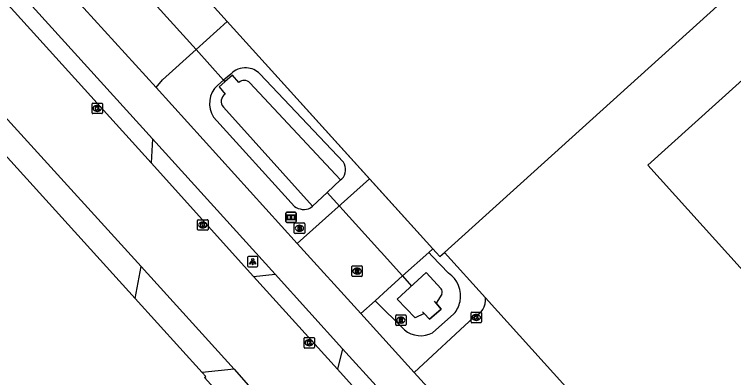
# Model space of a CAD drawing. Extents: x 156141 to 158132, y 385651 to 388399.
# Drawn here: x 156775.4 to 156844, y 387431 to 387465.7 of the extents above; entities that cross this region are included whole.
import ezdxf

# ---------------------------------------------------------------- set-up
doc = ezdxf.new("R2010")
doc.units = 0
for name, color, linetype in [('IMGEO_Berm_groen', 7, 'Continuous'), ('IMGEO_Brandkraan', 7, 'Continuous'), ('IMGEO_Duiker', 7, 'Continuous'), ('IMGEO_Erf', 7, 'Continuous'), ('IMGEO_Fietspad_gesloten', 7, 'Continuous'), ('IMGEO_Hek', 7, 'Continuous'), ('IMGEO_Informatiebord', 7, 'Continuous'), ('IMGEO_Kolk', 7, 'Continuous'), ('IMGEO_Lichtpunt', 7, 'Continuous'), ('IMGEO_Muur', 7, 'Continuous'), ('IMGEO_Pand', 7, 'Continuous'), ('IMGEO_Rijbaan_lokaal_gesloten', 7, 'Continuous'), ('IMGEO_Rijbaan_lokaal_open', 7, 'Continuous'), ('IMGEO_Rioolput', 7, 'Continuous'), ('IMGEO_Waterloop', 7, 'Continuous')]:
    doc.layers.add(name, color=color, linetype=linetype)

msp = doc.modelspace()

# ---------------------------------------------------------------- linework, layer by layer
at = {"layer": 'IMGEO_Berm_groen'}
for points in [[(156786.895, 387438.57), (156744.237, 387485.693)], [(156795.681, 387465.029), (156809.274, 387449.993)], [(156796.019, 387459.99), (156795.339, 387459.414), (156794.778, 387458.938)], [(156806.781, 387451.575), (156798.787, 387460.025)], [(156794.382, 387455.88), (156802.104, 387447.364)], [(156806.514, 387449.88), (156806.635, 387449.993)], [(156803.64, 387447.207), (156803.836, 387447.389)], [(156816.803, 387440.983), (156815.266, 387442.608), (156814.924, 387442.969)], [(156815.309, 387443.316), (156815.646, 387442.944), (156815.981, 387442.573), (156816.416, 387442.966)], [(156816.416, 387442.966), (156820.347, 387438.616)], [(156809.797, 387438.344), (156812.615, 387435.565)], [(156815.288, 387435.285), (156817.338, 387437.097)], [(156798.75, 387425.239), (156793.517, 387431.005), (156793.645, 387431.121), (156793.294, 387431.508)]]:
    msp.add_lwpolyline(points, dxfattribs=at)
for centre, radius, start, end in [((156797.428, 387458.667), 1.933, 86.80192, 136.81392), ((156797.418, 387458.685), 1.915, 44.38515, 86.47184), ((156796.349, 387457.18), 2.357, 131.77813, 213.4648), ((156805.715, 387450.876), 1.275, 316.19898, 33.25544), ((156803.006, 387448.6), 1.531, 233.87404, 294.45368), ((156815.352, 387438.804), 2.618, 348.15578, 56.33898), ((156815.345, 387438.805), 2.624, 319.40277, 348.17448), ((156814.163, 387437.439), 2.431, 230.45801, 297.58201)]:
    msp.add_arc(centre, radius, start, end, dxfattribs=at)
at = {"layer": 'IMGEO_Brandkraan'}
for p, q in [((156802.081, 387444.848), (156802.081, 387445.7)), ((156802.156, 387445.774), (156803.008, 387445.774)), ((156802.569, 387445.554), (156802.594, 387445.554)), ((156803.082, 387445.7), (156803.082, 387444.848)), ((156803.008, 387444.774), (156802.156, 387444.774)), ((156802.592, 387444.994), (156802.567, 387444.994))]:
    msp.add_line(p, q, dxfattribs=at)
for points in [[(156802.081, 387444.848), (156802.081, 387445.7)], [(156802.156, 387445.774), (156803.008, 387445.774)], [(156802.429, 387445.474), (156802.429, 387445.074), (156802.642, 387445.074)], [(156802.66, 387445.474), (156802.429, 387445.474)], [(156803.082, 387445.7), (156803.082, 387444.848)], [(156803.008, 387444.774), (156802.156, 387444.774)], [(156802.608, 387445.393), (156802.554, 387445.393), (156802.554, 387445.317)], [(156802.554, 387445.317), (156802.607, 387445.317)], [(156802.616, 387445.241), (156802.554, 387445.241), (156802.554, 387445.16)], [(156802.554, 387445.16), (156802.616, 387445.16)]]:
    msp.add_lwpolyline(points, dxfattribs=at)
for centre, radius, start, end in [((156802.158, 387445.698), 0.0765, 91.55205, 178.44795), ((156802.158, 387445.698), 0.0765, 91.55205, 178.44795), ((156802.664, 387445.329), 0.145, 59.4692, 91.53667), ((156802.689, 387445.376), 0.0922, 285.51372, 58.15012), ((156803.006, 387445.698), 0.0765, 1.55205, 88.44795), ((156803.006, 387445.698), 0.0765, 1.55205, 88.44795), ((156802.158, 387444.85), 0.0765, 181.55205, 268.44795), ((156802.158, 387444.85), 0.0765, 181.55205, 268.44795), ((156802.609, 387445.355), 0.0379, 267.82845, 90.93552), ((156802.617, 387445.2), 0.0404, 269.87594, 90.50774), ((156802.648, 387445.325), 0.251, 268.66757, 293.53466), ((156802.694, 387445.184), 0.105, 301.31148, 78.98903), ((156803.006, 387444.85), 0.0765, 271.55205, 358.44795), ((156803.006, 387444.85), 0.0765, 271.55205, 358.44795)]:
    msp.add_arc(centre, radius, start, end, dxfattribs=at)
for centre, major_axis, ratio, start_param, end_param in [((156802.568, 387445.274), (-0.387, 0.002), 0.722429, 4.712389, 7.853982), ((156802.593, 387445.274), (-0.39, 0.002), 0.717154, 1.570796, 4.712389)]:
    msp.add_ellipse(centre, major_axis=major_axis, ratio=ratio, start_param=start_param, end_param=end_param, dxfattribs=at)
at = {"layer": 'IMGEO_Duiker'}
for points in [[(156781.643, 387474.607), (156781.721, 387474.52), (156781.817, 387474.413), (156784.947, 387470.942), (156792.708, 387462.333), (156795.339, 387459.414), (156795.466, 387459.272)], [(156805.233, 387448.688), (156807.942, 387445.685), (156810.33, 387443.037), (156810.387, 387442.974), (156812.425, 387440.714), (156813.293, 387439.752)]]:
    msp.add_lwpolyline(points, dxfattribs=at)
at = {"layer": 'IMGEO_Erf'}
msp.add_lwpolyline([(156816.416, 387442.966), (156965.697, 387577.883)], dxfattribs=at)
at = {"layer": 'IMGEO_Fietspad_gesloten'}
for points in [[(156802.378, 387443.821), (156788.894, 387458.71)], [(156800.253, 387440.882), (156788.556, 387453.799)], [(156813.545, 387431.491), (156808.444, 387437.123)], [(156810.212, 387429.884), (156806.701, 387433.761)]]:
    msp.add_lwpolyline(points, dxfattribs=at)
at = {"layer": 'IMGEO_Hek'}
for points in [[(156815.981, 387442.573), (156816.416, 387442.966), (156965.697, 387577.883), (156966.086, 387578.234)], [(156815.646, 387442.944), (156815.309, 387443.316), (156810.842, 387448.258), (156795.681, 387465.029), (156787.929, 387473.603), (156782.941, 387479.122), (156752.805, 387512.437), (156707.811, 387562.233)], [(156786.895, 387438.57), (156744.237, 387485.693)], [(156815.981, 387442.573), (156815.646, 387442.944)], [(156820.347, 387438.616), (156816.416, 387442.966)], [(156793.294, 387431.508), (156786.895, 387438.57)], [(156828.014, 387430.131), (156820.347, 387438.616)], [(156793.517, 387431.005), (156793.645, 387431.121), (156793.294, 387431.508)], [(156798.75, 387425.239), (156793.517, 387431.005)]]:
    msp.add_lwpolyline(points, dxfattribs=at)
at = {"layer": 'IMGEO_Informatiebord'}
for p, q in [((156801.386, 387446.817), (156802.176, 387446.817)), ((156802.176, 387446.817), (156801.386, 387446.817)), ((156801.286, 387445.917), (156801.286, 387446.717)), ((156801.286, 387446.717), (156801.286, 387445.917)), ((156802.276, 387446.717), (156802.276, 387445.917)), ((156802.276, 387445.917), (156802.276, 387446.717)), ((156802.176, 387445.817), (156801.386, 387445.817)), ((156801.386, 387445.817), (156802.176, 387445.817))]:
    msp.add_line(p, q, dxfattribs=at)
for points in [[(156801.387, 387446.549), (156802.175, 387446.549), (156802.175, 387446.085), (156801.387, 387446.085), (156801.387, 387446.549)], [(156801.452, 387446.484), (156801.452, 387446.15), (156801.727, 387446.15), (156801.728, 387446.363), (156801.832, 387446.364), (156801.833, 387446.15), (156802.11, 387446.15), (156802.11, 387446.484), (156801.834, 387446.484), (156801.834, 387446.404), (156801.728, 387446.404), (156801.728, 387446.484), (156801.452, 387446.484)]]:
    msp.add_lwpolyline(points, dxfattribs=at)
for centre, start, end in [((156801.386, 387446.717), 90, 180), ((156801.386, 387446.717), 90, 180), ((156802.176, 387446.717), 0, 90), ((156802.176, 387446.717), 360, 90), ((156801.386, 387445.917), 180, 270), ((156801.386, 387445.917), 180, 270), ((156802.176, 387445.917), 270, 0), ((156802.176, 387445.917), 270, 0)]:
    msp.add_arc(centre, 0.1, start, end, dxfattribs=at)
at = {"layer": 'IMGEO_Kolk'}
for p, q in [((156782.774, 387456.291), (156782.774, 387457.143)), ((156782.849, 387457.217), (156783.701, 387457.217)), ((156783.775, 387457.143), (156783.775, 387456.291)), ((156783.285, 387456.437), (156783.26, 387456.437)), ((156783.262, 387456.997), (156783.287, 387456.997)), ((156783.701, 387456.217), (156782.849, 387456.217)), ((156792.924, 387446.088), (156793.776, 387446.088)), ((156792.849, 387445.162), (156792.849, 387446.014)), ((156793.337, 387445.868), (156793.362, 387445.868)), ((156793.85, 387446.014), (156793.85, 387445.162)), ((156793.776, 387445.088), (156792.924, 387445.088)), ((156793.36, 387445.308), (156793.335, 387445.308)), ((156818.965, 387436.325), (156818.965, 387437.177)), ((156819.04, 387437.251), (156819.892, 387437.251)), ((156819.966, 387437.177), (156819.966, 387436.325)), ((156819.476, 387436.471), (156819.451, 387436.471)), ((156819.453, 387437.031), (156819.478, 387437.031)), ((156819.892, 387436.251), (156819.04, 387436.251)), ((156803.017, 387433.905), (156803.017, 387434.757)), ((156803.092, 387434.831), (156803.944, 387434.831)), ((156803.505, 387434.611), (156803.53, 387434.611)), ((156804.018, 387434.757), (156804.018, 387433.905)), ((156803.944, 387433.831), (156803.092, 387433.831)), ((156803.528, 387434.051), (156803.503, 387434.051))]:
    msp.add_line(p, q, dxfattribs=at)
for points in [[(156782.774, 387456.291), (156782.774, 387457.143)], [(156782.849, 387457.217), (156783.701, 387457.217)], [(156783.775, 387457.143), (156783.775, 387456.291)], [(156783.095, 387456.917), (156783.218, 387456.917), (156783.218, 387456.766), (156783.348, 387456.917), (156783.512, 387456.917), (156783.366, 387456.766), (156783.519, 387456.517), (156783.367, 387456.517), (156783.282, 387456.681), (156783.218, 387456.614), (156783.218, 387456.517), (156783.095, 387456.517), (156783.095, 387456.917)], [(156783.701, 387456.217), (156782.849, 387456.217)], [(156792.924, 387446.088), (156793.776, 387446.088)], [(156792.849, 387445.162), (156792.849, 387446.014)], [(156793.17, 387445.788), (156793.293, 387445.788), (156793.293, 387445.637), (156793.423, 387445.788), (156793.587, 387445.788), (156793.441, 387445.637), (156793.594, 387445.388), (156793.442, 387445.388), (156793.357, 387445.552), (156793.293, 387445.485), (156793.293, 387445.388), (156793.17, 387445.388), (156793.17, 387445.788)], [(156793.85, 387446.014), (156793.85, 387445.162)], [(156793.776, 387445.088), (156792.924, 387445.088)], [(156818.965, 387436.325), (156818.965, 387437.177)], [(156819.04, 387437.251), (156819.892, 387437.251)], [(156819.966, 387437.177), (156819.966, 387436.325)], [(156819.286, 387436.951), (156819.409, 387436.951), (156819.409, 387436.8), (156819.539, 387436.951), (156819.703, 387436.951), (156819.557, 387436.8), (156819.71, 387436.551), (156819.558, 387436.551), (156819.473, 387436.715), (156819.409, 387436.648), (156819.409, 387436.551), (156819.286, 387436.551), (156819.286, 387436.951)], [(156819.892, 387436.251), (156819.04, 387436.251)], [(156803.017, 387433.905), (156803.017, 387434.757)], [(156803.092, 387434.831), (156803.944, 387434.831)], [(156803.338, 387434.531), (156803.461, 387434.531), (156803.461, 387434.38), (156803.591, 387434.531), (156803.755, 387434.531), (156803.609, 387434.38), (156803.762, 387434.131), (156803.61, 387434.131), (156803.525, 387434.295), (156803.461, 387434.228), (156803.461, 387434.131), (156803.338, 387434.131), (156803.338, 387434.531)], [(156804.018, 387434.757), (156804.018, 387433.905)], [(156803.944, 387433.831), (156803.092, 387433.831)]]:
    msp.add_lwpolyline(points, dxfattribs=at)
for centre, start, end in [((156782.851, 387457.141), 91.55205, 178.44795), ((156782.851, 387457.141), 91.55205, 178.44795), ((156783.699, 387457.141), 1.55205, 88.44795), ((156783.699, 387457.141), 1.55205, 88.44795), ((156782.851, 387456.293), 181.55205, 268.44795), ((156782.851, 387456.293), 181.55205, 268.44795), ((156783.699, 387456.293), 271.55205, 358.44795), ((156783.699, 387456.293), 271.55205, 358.44795), ((156792.926, 387446.012), 91.55205, 178.44795), ((156792.926, 387446.012), 91.55205, 178.44795), ((156793.774, 387446.012), 1.55205, 88.44795), ((156793.774, 387446.012), 1.55205, 88.44795), ((156792.926, 387445.164), 181.55205, 268.44795), ((156792.926, 387445.164), 181.55205, 268.44795), ((156793.774, 387445.164), 271.55205, 358.44795), ((156793.774, 387445.164), 271.55205, 358.44795), ((156819.042, 387437.175), 91.55205, 178.44795), ((156819.042, 387437.175), 91.55205, 178.44795), ((156819.89, 387437.175), 1.55205, 88.44795), ((156819.89, 387437.175), 1.55205, 88.44795), ((156819.042, 387436.327), 181.55205, 268.44795), ((156819.042, 387436.327), 181.55205, 268.44795), ((156819.89, 387436.327), 271.55205, 358.44795), ((156819.89, 387436.327), 271.55205, 358.44795), ((156803.094, 387434.755), 91.55205, 178.44795), ((156803.094, 387434.755), 91.55205, 178.44795), ((156803.942, 387434.755), 1.55205, 88.44795), ((156803.942, 387434.755), 1.55205, 88.44795), ((156803.094, 387433.907), 181.55205, 268.44795), ((156803.094, 387433.907), 181.55205, 268.44795), ((156803.942, 387433.907), 271.55205, 358.44795), ((156803.942, 387433.907), 271.55205, 358.44795)]:
    msp.add_arc(centre, 0.0765, start, end, dxfattribs=at)
for centre, major_axis, ratio, start_param, end_param in [((156783.261, 387456.717), (-0.387, 0.002), 0.722429, 4.712389, 7.853982), ((156783.286, 387456.717), (-0.39, 0.002), 0.717154, 1.570796, 4.712389), ((156793.336, 387445.588), (-0.387, 0.002), 0.722429, 4.712389, 7.853982), ((156793.361, 387445.588), (-0.39, 0.002), 0.717154, 1.570796, 4.712389), ((156819.452, 387436.751), (-0.387, 0.002), 0.722429, 4.712389, 7.853982), ((156819.477, 387436.751), (-0.39, 0.002), 0.717154, 1.570796, 4.712389), ((156803.504, 387434.331), (-0.387, 0.002), 0.722429, 4.712389, 7.853982), ((156803.529, 387434.331), (-0.39, 0.002), 0.717154, 1.570796, 4.712389)]:
    msp.add_ellipse(centre, major_axis=major_axis, ratio=ratio, start_param=start_param, end_param=end_param, dxfattribs=at)
at = {"layer": 'IMGEO_Lichtpunt'}
for p, q in [((156797.62, 387442.478), (156797.62, 387441.671)), ((156797.62, 387442.478), (156797.62, 387441.671)), ((156798.522, 387442.573), (156797.714, 387442.573)), ((156798.522, 387442.573), (156797.714, 387442.573)), ((156798.616, 387441.671), (156798.616, 387442.478)), ((156798.616, 387441.671), (156798.616, 387442.478)), ((156797.714, 387441.577), (156798.522, 387441.577)), ((156797.714, 387441.577), (156798.522, 387441.577))]:
    msp.add_line(p, q, dxfattribs=at)
for points in [[(156797.994, 387442.142), (156798.033, 387442.114), (156797.845, 387441.852), (156797.807, 387441.879), (156797.994, 387442.142)], [(156798.096, 387442.094), (156798.143, 387442.094), (156798.143, 387441.772), (156798.096, 387441.772), (156798.096, 387442.094)], [(156798.206, 387442.114), (156798.244, 387442.141), (156798.431, 387441.879), (156798.392, 387441.851), (156798.206, 387442.114)]]:
    msp.add_lwpolyline(points, dxfattribs=at)
msp.add_circle((156798.119, 387442.276), 0.0994, dxfattribs=at)
for centre, start, end in [((156797.714, 387442.478), 90, 180), ((156797.714, 387442.478), 90, 180), ((156798.522, 387442.478), 0, 90), ((156798.522, 387442.478), 0, 90), ((156797.714, 387441.671), 180, 270), ((156797.714, 387441.671), 180, 270), ((156798.522, 387441.671), 270, 0), ((156798.522, 387441.671), 270, 360)]:
    msp.add_arc(centre, 0.0946, start, end, dxfattribs=at)
at = {"layer": 'IMGEO_Muur'}
for points in [[(156814.493, 387437.129), (156814.984, 387436.594), (156816.123, 387437.53), (156815.64, 387438.105)], [(156815.64, 387438.105), (156815.468, 387438.311)], [(156814.339, 387437.297), (156814.493, 387437.129)]]:
    msp.add_lwpolyline(points, dxfattribs=at)
at = {"layer": 'IMGEO_Pand'}
msp.add_lwpolyline([(157030.573, 387451.881), (156960.246, 387529.861), (156944.29, 387515.468), (156933.957, 387526.895), (156916.528, 387511.214), (156910.09, 387518.28), (156835.838, 387451.297), (156852.58, 387432.731), (156867.483, 387446.169), (156921.097, 387386.716), (156906.162, 387373.332), (156910.186, 387368.822), (156913.099, 387365.61), (156922.914, 387354.774), (157030.573, 387451.881)], dxfattribs=at)
at = {"layer": 'IMGEO_Rijbaan_lokaal_gesloten'}
for points in [[(156747.382, 387485.781), (156752.334, 387480.269), (156787.478, 387441.603)], [(156788.413, 387451.522), (156774.162, 387467.307), (156773.831, 387467.673)], [(156798.206, 387440.675), (156788.413, 387451.522)], [(156787.478, 387441.603), (156796.344, 387431.818)], [(156806.204, 387431.815), (156798.206, 387440.675)], [(156796.344, 387431.818), (156799.749, 387427.919)], [(156808.185, 387429.621), (156806.204, 387431.815)]]:
    msp.add_lwpolyline(points, dxfattribs=at)
at = {"layer": 'IMGEO_Rijbaan_lokaal_open'}
for points in [[(156795.681, 387465.029), (156787.929, 387473.603)], [(156788.556, 387453.799), (156776.128, 387467.523)], [(156781.004, 387467.422), (156788.894, 387458.71)], [(156788.894, 387458.71), (156789.515, 387459.437), (156792.708, 387462.333), (156795.681, 387465.029)], [(156788.556, 387453.799), (156788.413, 387451.522)], [(156802.378, 387443.821), (156809.274, 387449.993)], [(156809.274, 387449.993), (156815.309, 387443.316)], [(156808.444, 387437.123), (156802.378, 387443.821)], [(156814.924, 387442.969), (156812.425, 387440.714), (156810.991, 387439.42), (156809.797, 387438.344)], [(156814.924, 387442.969), (156815.309, 387443.316)], [(156786.895, 387438.57), (156787.478, 387441.603)], [(156798.206, 387440.675), (156800.253, 387440.882)], [(156806.701, 387433.761), (156800.253, 387440.882)], [(156793.294, 387431.508), (156786.895, 387438.57)], [(156828.014, 387430.131), (156820.347, 387438.616)], [(156808.444, 387437.123), (156809.797, 387438.344)], [(156819.235, 387436.785), (156813.545, 387431.491)], [(156806.701, 387433.761), (156806.204, 387431.815)], [(156796.344, 387431.818), (156793.294, 387431.508)], [(156813.545, 387431.491), (156820.269, 387424.067)]]:
    msp.add_lwpolyline(points, dxfattribs=at)
msp.add_arc((156818.506, 387438.481), 1.846, 293.25741, 4.20043, dxfattribs=at)
at = {"layer": 'IMGEO_Rioolput'}
for p, q in [((156807.578, 387440.75), (156807.578, 387441.602)), ((156807.653, 387441.676), (156808.505, 387441.676)), ((156808.066, 387441.456), (156808.091, 387441.456)), ((156808.579, 387441.602), (156808.579, 387440.75)), ((156808.505, 387440.676), (156807.653, 387440.676)), ((156808.089, 387440.896), (156808.064, 387440.896)), ((156811.769, 387436.067), (156811.769, 387436.919)), ((156811.844, 387436.993), (156812.696, 387436.993)), ((156812.257, 387436.773), (156812.282, 387436.773)), ((156812.77, 387436.919), (156812.77, 387436.067)), ((156812.696, 387435.993), (156811.844, 387435.993)), ((156812.28, 387436.213), (156812.255, 387436.213))]:
    msp.add_line(p, q, dxfattribs=at)
for points in [[(156807.578, 387440.75), (156807.578, 387441.602)], [(156807.653, 387441.676), (156808.505, 387441.676)], [(156808.167, 387441.374), (156807.915, 387441.376), (156807.915, 387440.976)], [(156808.093, 387441.295), (156808.039, 387441.295), (156808.039, 387441.214)], [(156808.579, 387441.602), (156808.579, 387440.75)], [(156808.505, 387440.676), (156807.653, 387440.676)], [(156807.915, 387440.976), (156808.039, 387440.976), (156808.039, 387441.138), (156808.05, 387441.138)], [(156808.039, 387441.214), (156808.091, 387441.214)], [(156808.097, 387441.109), (156808.168, 387440.976), (156808.308, 387440.976), (156808.243, 387441.102)], [(156811.769, 387436.067), (156811.769, 387436.919)], [(156811.844, 387436.993), (156812.696, 387436.993)], [(156812.358, 387436.691), (156812.106, 387436.693), (156812.106, 387436.293)], [(156812.284, 387436.612), (156812.23, 387436.612), (156812.23, 387436.531)], [(156812.23, 387436.531), (156812.282, 387436.531)], [(156812.77, 387436.919), (156812.77, 387436.067)], [(156812.696, 387435.993), (156811.844, 387435.993)], [(156812.106, 387436.293), (156812.23, 387436.293), (156812.23, 387436.455), (156812.241, 387436.455)], [(156812.288, 387436.426), (156812.359, 387436.293), (156812.499, 387436.293), (156812.434, 387436.419)]]:
    msp.add_lwpolyline(points, dxfattribs=at)
for centre, radius, start, end in [((156807.655, 387441.6), 0.0765, 91.55205, 178.44795), ((156807.655, 387441.6), 0.0765, 91.55205, 178.44795), ((156808.099, 387441.199), 0.0964, 77.00612, 93.18647), ((156808.113, 387441.256), 0.0378, 276.66336, 79.67722), ((156808.166, 387441.264), 0.109, 350.36119, 89.41601), ((156808.503, 387441.6), 0.0765, 1.55205, 88.44795), ((156808.503, 387441.6), 0.0765, 1.55205, 88.44795), ((156807.655, 387440.752), 0.0765, 181.55205, 268.44795), ((156807.655, 387440.752), 0.0765, 181.55205, 268.44795), ((156808.049, 387441.085), 0.0533, 26.02933, 88.69889), ((156808.075, 387441.403), 0.19, 274.7715, 282.96867), ((156808.164, 387441.264), 0.112, 277.58423, 350.98172), ((156808.148, 387441.049), 0.108, 29.51342, 73.79051), ((156808.503, 387440.752), 0.0765, 271.55205, 358.44795), ((156808.503, 387440.752), 0.0765, 271.55205, 358.44795), ((156811.846, 387436.917), 0.0765, 91.55205, 178.44795), ((156811.846, 387436.917), 0.0765, 91.55205, 178.44795), ((156812.266, 387436.72), 0.19, 274.7715, 282.96867), ((156812.29, 387436.516), 0.0964, 77.00612, 93.18647), ((156812.304, 387436.573), 0.0378, 276.66336, 79.67722), ((156812.357, 387436.581), 0.109, 350.36119, 89.41601), ((156812.355, 387436.581), 0.112, 277.58423, 350.98172), ((156812.339, 387436.366), 0.108, 29.51342, 73.79051), ((156812.694, 387436.917), 0.0765, 1.55205, 88.44795), ((156812.694, 387436.917), 0.0765, 1.55205, 88.44795), ((156811.846, 387436.069), 0.0765, 181.55205, 268.44795), ((156811.846, 387436.069), 0.0765, 181.55205, 268.44795), ((156812.24, 387436.402), 0.0533, 26.02933, 88.69889), ((156812.694, 387436.069), 0.0765, 271.55205, 358.44795), ((156812.694, 387436.069), 0.0765, 271.55205, 358.44795)]:
    msp.add_arc(centre, radius, start, end, dxfattribs=at)
for centre, major_axis, ratio, start_param, end_param in [((156808.065, 387441.176), (-0.387, 0.002), 0.722429, 4.712389, 7.853982), ((156808.09, 387441.176), (-0.39, 0.002), 0.717154, 1.570796, 4.712389), ((156812.256, 387436.493), (-0.387, 0.002), 0.722429, 4.712389, 7.853982), ((156812.281, 387436.493), (-0.39, 0.002), 0.717154, 1.570796, 4.712389)]:
    msp.add_ellipse(centre, major_axis=major_axis, ratio=ratio, start_param=start_param, end_param=end_param, dxfattribs=at)
at = {"layer": 'IMGEO_Waterloop'}
for points in [[(156796.785, 387459.202), (156796.188, 387459.892), (156795.466, 387459.272), (156794.907, 387458.791), (156795.473, 387458.074)], [(156806.514, 387449.88), (156806.022, 387450.413), (156797.847, 387459.155)], [(156795.321, 387456.84), (156803.836, 387447.389)], [(156803.836, 387447.389), (156805.233, 387448.688), (156806.514, 387449.88)], [(156816.123, 387437.53), (156814.984, 387436.594), (156814.493, 387437.129), (156813.63, 387436.727), (156811.896, 387438.497), (156814.674, 387441.053), (156816.114, 387439.494)], [(156816.176, 387438.985), (156815.64, 387438.105), (156816.123, 387437.53)]]:
    msp.add_lwpolyline(points, dxfattribs=at)
for centre, radius, start, end in [((156797.292, 387458.646), 0.752, 42.52703, 132.40489), ((156795.928, 387457.392), 0.82, 123.71406, 222.24168), ((156815.667, 387439.181), 0.545, 338.90056, 34.98913)]:
    msp.add_arc(centre, radius, start, end, dxfattribs=at)

doc.saveas('drawing.dxf')
